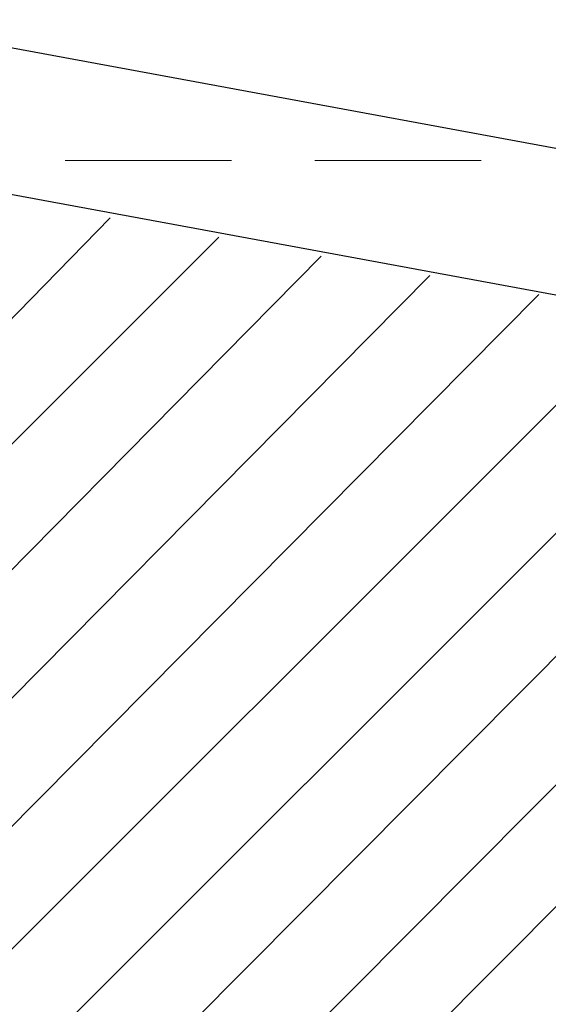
# Model space of a CAD drawing. Header units: metres. Extents: x 5.7 to 89.8, y 4 to 63.5.
# Tile 426 of 475: x 64.3 to 65.1, y 54.6 to 56.1. Entities that reach past the tile are written whole.
import ezdxf

# ---------------------------------------------------------------- set-up
doc = ezdxf.new("R2010")
doc.units = ezdxf.units.M
doc.header["$MEASUREMENT"] = 0
for name, color, linetype in [('PDF17_hatch-plan', 7, 'Continuous'), ('PDF17_khatchin', 7, 'Continuous'), ('PDF17_wall', 7, 'Continuous')]:
    doc.layers.add(name, color=color, linetype=linetype)

msp = doc.modelspace()

# ---------------------------------------------------------------- linework, layer by layer
at = {"layer": 'PDF17_hatch-plan', "lineweight": 18}
for points in [[(64.07, 55.4147), (64.4456, 55.8)], [(64.07, 55.2317), (64.6093, 55.7711)], [(64.07, 55.0391), (64.7634, 55.7422)], [(64.07, 54.8465), (64.9271, 55.7133)], [(64.07, 54.6538), (65.0909, 55.6844)], [(64.07, 54.4709), (65.245, 55.6459)], [(64.07, 54.2782), (65.4087, 55.617)], [(64.07, 54.0856), (65.5628, 55.5881)], [(64.07, 53.893), (65.7265, 55.5592)], [(64.07, 53.71), (65.8806, 55.5303)]]:
    msp.add_lwpolyline(points, dxfattribs=at)
at = {"layer": 'PDF17_khatchin', "lineweight": 18}
for points in [[(64.6286, 55.8866), (64.3782, 55.8866)], [(65.0042, 55.8866), (64.7538, 55.8866)]]:
    msp.add_lwpolyline(points, dxfattribs=at)
at = {"layer": 'PDF17_wall', "lineweight": 25}
msp.add_lwpolyline([(64.07, 56.0985), (74.3368, 54.2012), (74.3368, 53.9797), (64.07, 55.877)], dxfattribs=at)

doc.saveas('drawing.dxf')
